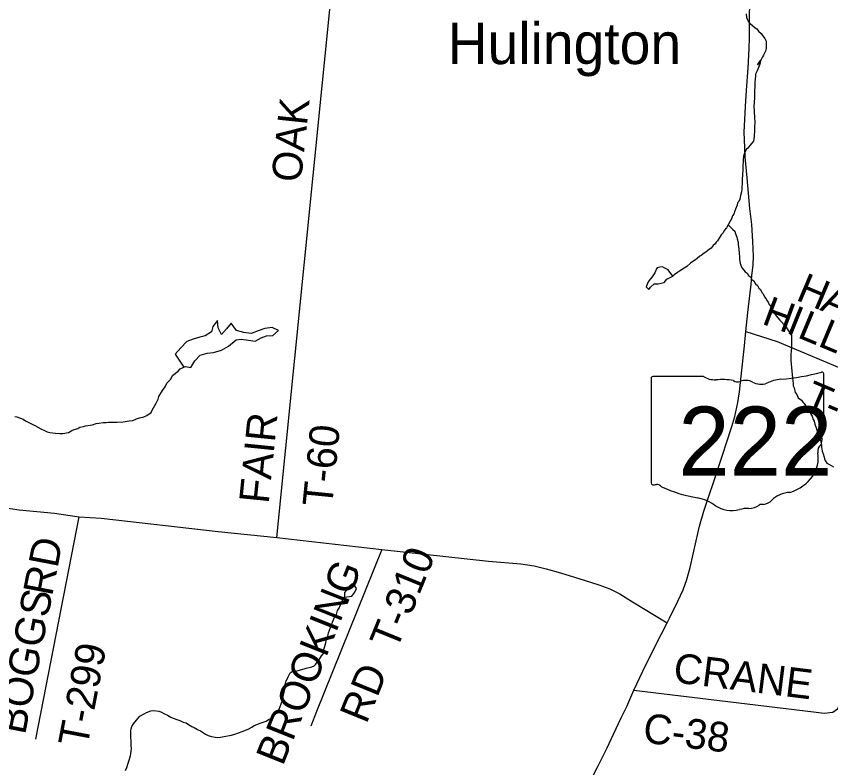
# Model space of a CAD drawing. Extents: x 1310247 to 1664935, y 235267 to 584339.
# Drawn here: x 1489245 to 1497464, y 356246 to 363833 of the extents above; entities that cross this region are included whole.
import ezdxf

# ---------------------------------------------------------------- set-up
doc = ezdxf.new("R2010")
doc.units = 0
for name, color, linetype in [('GM_X_County_Road', 7, 'Continuous'), ('GM_X_County_Road_Text', 7, 'Continuous'), ('GM_X_Minor_Lake', 7, 'Continuous'), ('GM_X_Minor_River', 7, 'Continuous'), ('GM_X_State_Location', 7, 'Continuous'), ('GM_X_State_Route', 7, 'Continuous'), ('GM_X_State_Shield', 7, 'Continuous'), ('GM_X_Township_Road', 7, 'Continuous'), ('GM_X_Township_Road_Text', 7, 'Continuous'), ('GM_X_Unincorporated_Text', 7, 'Continuous')]:
    doc.layers.add(name, color=color, linetype=linetype)

msp = doc.modelspace()

# ---------------------------------------------------------------- linework, layer by layer
at = {"layer": 'GM_X_County_Road'}
for points in [[(1489139.7, 358869.7), (1489274.8, 358850), (1489632, 358814.4), (1489880, 358780), (1490102.3, 358766), (1491283.8, 358631.9), (1491873.2, 358571.3), (1492933.6, 358447.7), (1494009.8, 358331.9), (1494336.1, 358305.6), (1494470.3, 358284.5), (1494594, 358253), (1494738.7, 358213.5), (1494975.6, 358139.8), (1495125.5, 358092.4), (1495236.1, 358053), (1495336.1, 358000.3), (1495465, 357921.4), (1495813.1, 357708.4)], [(1495477.8, 357030.2), (1497289.5, 356809.8), (1497397.1, 356796.2), (1497486.2, 356805.6), (1497532.5, 356840.6), (1497578.8, 356932.3), (1497871.2, 357455.3), (1498574.3, 357367.9), (1498701.7, 357351.3)]]:
    msp.add_lwpolyline(points, dxfattribs=at)
at = {"layer": 'GM_X_Minor_Lake'}
for points in [[(1495741.1, 361299.3), (1495712.9, 361291.8), (1495706.7, 361283.8), (1495688, 361242), (1495663.3, 361202.3), (1495642.8, 361178.6), (1495620.3, 361150.9), (1495603.4, 361103), (1495629, 361074.4), (1495645.4, 361098.2), (1495682.1, 361131.7), (1495724.2, 361131), (1495784.5, 361144), (1495809.2, 361179.7), (1495870.9, 361209.1)], [(1495870.9, 361209.1), (1495823.5, 361271.7), (1495789, 361290.4), (1495765.2, 361304.9), (1495741.1, 361299.3)], [(1490936.7, 360289.9), (1490953.6, 360295.7), (1491005.6, 360286.8), (1491046.8, 360354.3), (1491101.9, 360411.5), (1491172.4, 360430.4), (1491236.7, 360439.3), (1491317.3, 360461.9), (1491388.1, 360500.8), (1491463.3, 360565.7), (1491513.6, 360572.9), (1491589.5, 360561.5), (1491655.6, 360554.3), (1491718.2, 360585.3), (1491768.7, 360606.5), (1491834.9, 360611.4), (1491891.9, 360660.5), (1491826.2, 360689.8), (1491751.9, 360681.1), (1491685.4, 360656.2), (1491614.8, 360629.3), (1491542.8, 360640.6), (1491469, 360662), (1491412.1, 360735.3), (1491367, 360675.8), (1491317.9, 360618.5), (1491283.1, 360687.4), (1491276.3, 360759.7), (1491229.2, 360700.3), (1491214.2, 360646.4), (1491151.4, 360607.4), (1491099.1, 360594.2), (1491030.5, 360571.4), (1490966, 360548.4), (1490906.8, 360485.2), (1490847.5, 360420)], [(1490847.5, 360420), (1490936.7, 360289.9)]]:
    msp.add_lwpolyline(points, dxfattribs=at)
at = {"layer": 'GM_X_Minor_River'}
for points in [[(1496610.4, 363858.5), (1496613.7, 363820.2), (1496623.3, 363796), (1496635.1, 363777.7), (1496652.8, 363759.3), (1496702.3, 363716.2), (1496718.2, 363705.9), (1496735.8, 363681.5), (1496761.6, 363658.9), (1496775.3, 363638.6), (1496798.9, 363610), (1496812.4, 363581.7), (1496814.1, 363563.6), (1496813.1, 363507.3), (1496804.6, 363481.3), (1496785.7, 363439.5), (1496775.4, 363423.5), (1496762.8, 363397.6), (1496746.3, 363369.8), (1496725.7, 363342), (1496754.6, 363385.7)], [(1496754.6, 363385.7), (1496749.9, 363349.6), (1496722.6, 363281.8), (1496703.9, 363249.9), (1496703.6, 363233.8), (1496700.8, 363191.7), (1496698.5, 363175.6), (1496695.9, 363029), (1496693.5, 363006.9), (1496690.8, 362970.8), (1496689.9, 362918.5), (1496691.2, 362882.3), (1496692.8, 362860.2), (1496694.1, 362818), (1496695.8, 362803.9), (1496697.2, 362769.7), (1496696.1, 362709.4), (1496693.8, 362689.4), (1496693.4, 362667.3), (1496690.8, 362637.2), (1496690.5, 362621.1), (1496688, 362593), (1496683.6, 362573), (1496669.2, 362551.1), (1496648.6, 362527.3), (1496628.1, 362501.6), (1496613.8, 362489.8), (1496597.2, 362459.9), (1496582.4, 362422), (1496579.7, 362381.8), (1496578.4, 362309.5), (1496575.6, 362267.3), (1496573.3, 362253.3), (1496572.8, 362223.2), (1496570.3, 362199.1), (1496569.4, 362150.9), (1496566.6, 362102.7), (1496566.3, 362088.6), (1496563.8, 362060.5), (1496553.1, 362024.5), (1496548.4, 361986.4), (1496537.9, 361964.5), (1496523.6, 361948.7), (1496519.2, 361926.6), (1496504.4, 361886.7), (1496496, 361868.8), (1496487.4, 361834.7), (1496473, 361816.9), (1496464.4, 361788.9), (1496449.9, 361763), (1496429.1, 361727.2), (1496412.5, 361697.3), (1496389.9, 361671.6), (1496379.4, 361645.7), (1496359, 361627.9), (1496348.6, 361610), (1496321.7, 361564.2), (1496307.4, 361552.4), (1496297, 361536.5), (1496276.6, 361518.8), (1496256.1, 361493), (1496241.8, 361481.2), (1496205, 361449.7), (1496186.8, 361440), (1496156.2, 361416.4), (1496142, 361410.6), (1496117.5, 361388.9), (1496101.2, 361375.1), (1496062.5, 361349.6), (1496048.3, 361341.8), (1496011.5, 361306.3), (1495985.1, 361290.7), (1495938.3, 361259.3), (1495918, 361247.6), (1495885.4, 361224.1), (1495870.9, 361209.1)], [(1496429.1, 361727.2), (1496477.2, 361678.7), (1496497, 361662.3), (1496500.7, 361648.2), (1496516, 361603.7), (1496519.7, 361585.5), (1496529.2, 361553.2), (1496530.7, 361525.1), (1496532.3, 361506.9), (1496535.9, 361478.7), (1496539.2, 361442.5), (1496542.5, 361402.3), (1496544.1, 361378.1), (1496549.4, 361339.8), (1496557.1, 361319.6), (1496562.8, 361301.4), (1496574.6, 361287.1), (1496600.1, 361252.5), (1496620, 361240.1), (1496635.6, 361215.8), (1496653.4, 361201.4), (1496669, 361175), (1496688.9, 361160.6), (1496704.4, 361130.2), (1496724.2, 361115.8), (1496737.8, 361087.4), (1496755.6, 361073), (1496769.2, 361044.6), (1496783, 361030.3), (1496794.5, 361000), (1496810.3, 360983.6), (1496821.9, 360959.3), (1496833.7, 360945), (1496843.4, 360922.8), (1496863, 360898.3), (1496864.7, 360882.2), (1496884.2, 360849.7), (1496896, 360833.4), (1496917.6, 360804.9), (1496929.4, 360788.7), (1496951, 360764.2), (1496962.8, 360749.9), (1496996.4, 360715.1), (1497014.1, 360692.8), (1497025.8, 360676.5), (1497059.1, 360627.7), (1497068.8, 360609.4), (1497069.9, 360559.1), (1497067.4, 360531), (1497068.5, 360482.8), (1497066.1, 360458.7), (1497063.2, 360410.5), (1497060.8, 360390.5), (1497062.1, 360350.2), (1497065.7, 360328.1), (1497066.9, 360279.8), (1497070.5, 360257.7), (1497073.6, 360209.4), (1497077.3, 360187.2), (1497080.6, 360147), (1497084.3, 360130.8), (1497085.7, 360100.6), (1497095.5, 360082.4), (1497104.7, 360036), (1497122.4, 360013.6), (1497135.8, 359981.2), (1497167.6, 359956.5), (1497183.3, 359938.2), (1497197.1, 359923.9), (1497210.8, 359901.5), (1497230.7, 359889.1), (1497240.3, 359866.9), (1497254.1, 359850.5), (1497263.5, 359816.2), (1497277.2, 359793.9), (1497286.6, 359761.6), (1497296.4, 359743.3), (1497303.8, 359713), (1497317.3, 359676.6), (1497325, 359658.4), (1497332.3, 359618.1), (1497346, 359597.8), (1497353.5, 359567.5), (1497361.2, 359553.3), (1497364.9, 359533.1), (1497370.5, 359506.9), (1497372, 359482.7), (1497377.3, 359442.5), (1497386.9, 359414.1), (1497398.3, 359379.8), (1497402.1, 359365.7), (1497407.8, 359347.5), (1497423.4, 359321.1), (1497445.3, 359310.6)], [(1489229.4, 359792.8), (1489249.4, 359788.5), (1489315.3, 359765.2), (1489339.1, 359746.8), (1489440.7, 359696.8), (1489494.4, 359667.7), (1489522.3, 359655.2), (1489556.2, 359638.5), (1489584.2, 359632), (1489642.4, 359625), (1489684.5, 359620.2), (1489716.7, 359621.7), (1489771.1, 359630.8), (1489805.6, 359650.3), (1489827.9, 359659.9), (1489866.3, 359671.3), (1489886.6, 359683), (1489924.9, 359690.4), (1489945.2, 359698.1), (1489967.3, 359701.7), (1490013.7, 359709), (1490052.1, 359722.4), (1490078.3, 359726), (1490122.6, 359731.2), (1490150.8, 359732.7), (1490174.9, 359734.3), (1490227.2, 359735.4), (1490261.4, 359734.8), (1490323.8, 359739.8), (1490384.2, 359746.8), (1490422.5, 359752.2), (1490459, 359769.6), (1490487.2, 359777.2), (1490533.7, 359788.4), (1490562.1, 359802), (1490604.8, 359833.4), (1490615.3, 359855.3), (1490656.7, 359925), (1490675.6, 359966.8), (1490684.1, 359994.8), (1490721.4, 360054.5), (1490746.2, 360092.2), (1490765, 360130.1), (1490803.8, 360167.6), (1490820.6, 360205.5), (1490877.6, 360248.7), (1490900.2, 360274.5), (1490936.7, 360289.9)], [(1497445.3, 359310.6), (1497493, 359283.7)], [(1492556.8, 357966.9), (1492631.5, 357977.8), (1492660.2, 358017.4), (1492676.9, 358055.3), (1492655.5, 358093.8), (1492639.7, 358104.1), (1492609.2, 358078.6)], [(1492609.2, 358078.6), (1492590.8, 358056.8), (1492574.4, 358035), (1492558, 358015.2), (1492556.8, 357966.9)], [(1492475.3, 357793.5), (1492488.1, 357833.5), (1492502.6, 357857.3), (1492513.1, 357883.3), (1492529.7, 357913.1), (1492542.3, 357943.1), (1492556.8, 357966.9)], [(1490348.4, 356216.6), (1490361, 356246.5), (1490375.9, 356290.5), (1490382.3, 356312.5), (1490397.3, 356364.5), (1490404.3, 356412.6), (1490406.7, 356438.6), (1490405.2, 356466.8), (1490405.9, 356501), (1490404.2, 356521.1), (1490402.7, 356547.2), (1490401.1, 356569.4), (1490401.5, 356591.5), (1490399.9, 356617.6), (1490404.3, 356639.6), (1490410.8, 356661.6), (1490427.4, 356689.5), (1490458.2, 356727.1), (1490491, 356764.7), (1490535.7, 356790.1), (1490560.1, 356803.7), (1490602.6, 356821.1), (1490634.8, 356824.5), (1490682.9, 356815.7), (1490702.9, 356811.3), (1490740.7, 356788.6), (1490772.6, 356776), (1490804.4, 356757.3), (1490828.3, 356746.8), (1490876.3, 356730), (1490896.2, 356721.6), (1490930.1, 356706.9), (1490960.1, 356698.4), (1490983.9, 356681.9), (1491015.8, 356663.2), (1491041.7, 356652.8), (1491075.5, 356630.1), (1491103.4, 356619.5), (1491135.2, 356598.9), (1491155, 356584.5), (1491180.9, 356572), (1491216.9, 356561.3), (1491253, 356554.6), (1491279.1, 356552.2), (1491307.2, 356553.7), (1491359.6, 356562.8), (1491395.9, 356570.3), (1491416.2, 356576), (1491450.5, 356585.4), (1491488.9, 356596.8), (1491523.3, 356610.3), (1491567.9, 356629.6), (1491592.2, 356639.2), (1491622.6, 356654.8), (1491647, 356670.4), (1491673.3, 356682), (1491705.7, 356695.5), (1491728, 356703.2), (1491766.4, 356716.6), (1491790.8, 356732.2), (1491825.3, 356747.7), (1491849.9, 356775.4), (1491884.8, 356815), (1491899.2, 356836.9), (1491918.3, 356890.8), (1491931, 356928.8), (1491935.5, 356950.8), (1491948.6, 357008.8), (1491957.4, 357050.9), (1491960, 357083), (1491964.5, 357113), (1491987.6, 357164.9), (1492008.4, 357204.7), (1492030.7, 357218.4), (1492063, 357221.9), (1492091.2, 357227.4), (1492149.8, 357242.5), (1492170, 357250.2), (1492228.6, 357265.2), (1492250.8, 357272.9), (1492269.3, 357292.7), (1492281.7, 357312.5), (1492304.3, 357340.3), (1492327, 357376.1), (1492345.6, 357399.9), (1492350.3, 357440), (1492356.7, 357460), (1492361.1, 357484), (1492367.6, 357508), (1492372.1, 357532), (1492384.7, 357562), (1492393.2, 357587.9), (1492395.6, 357608), (1492414.6, 357659.9), (1492437.7, 357713.8), (1492456.7, 357765.7), (1492475.3, 357793.5)]]:
    msp.add_lwpolyline(points, dxfattribs=at)
at = {"layer": 'GM_X_State_Route'}
for points in [[(1496660.2, 361120.8), (1496669.2, 361214.5), (1496680.3, 361318.8), (1496685, 361410.1), (1496679.5, 361558.5), (1496667.3, 361730.4), (1496648.6, 361893.4), (1496619.8, 362202.6), (1496602.1, 362414.9), (1496597.4, 362508), (1496590.9, 362663.5), (1496596.9, 362790.6), (1496604.1, 362923.8), (1496613.5, 363087.9), (1496629.8, 363309.8), (1496641.4, 363507.5), (1496643.1, 363614.3), (1496644, 363842.5), (1496648.6, 363945.9), (1496658.9, 364037.1), (1496685.4, 364184.3), (1496692.3, 364212.2)], [(1495836.4, 357755.8), (1495920.2, 357926.3), (1495973.9, 358042.1), (1496011.8, 358145.4), (1496045.4, 358267.6), (1496107.3, 358536.1), (1496140.4, 358684.2), (1496183.5, 358836.7), (1496234.3, 358989.2), (1496283, 359135.1), (1496374.2, 359412.6), (1496413.7, 359524.8), (1496465.8, 359691.1), (1496496.4, 359790.7), (1496526.7, 359933.2), (1496544.8, 360039.7), (1496559.2, 360199.2), (1496594.3, 360506.7), (1496606.3, 360650.8), (1496628.2, 360841.1), (1496651.4, 361040.4), (1496658, 361098.1), (1496660.2, 361120.8)], [(1495415.2, 356886.8), (1495477.8, 357030.2), (1495566.8, 357222.2), (1495689.6, 357466.9), (1495757.6, 357596.1), (1495813.1, 357708.4), (1495836.4, 357755.8)], [(1494233.8, 354448.3), (1494343.2, 354682.7), (1494477.5, 354982.4), (1494603.1, 355282.6), (1494669.8, 355448.7), (1494710.2, 355536.7), (1494747.1, 355620.5), (1494805.8, 355733.7), (1494874.9, 355843.3), (1494933.8, 355934.1), (1494989.1, 356022.8), (1495040.9, 356113), (1495114.8, 356259.2), (1495208.4, 356446.5), (1495270.9, 356585.6), (1495349.7, 356749.5), (1495408.6, 356871.6), (1495415.2, 356886.8)]]:
    msp.add_lwpolyline(points, dxfattribs=at)
at = {"layer": 'GM_X_State_Shield'}
for p, q in [((1495653.1, 360177.9), (1495653.1, 359121.3)), ((1496179.8, 360196.1), (1495670.2, 360196.1)), ((1497393.3, 359669.5), (1497393.3, 360222.3)), ((1497393.1, 359669.7), (1497393.3, 359669.5))]:
    msp.add_line(p, q, dxfattribs=at)
for centre, major_axis, start_param, end_param in [((1496773.4, 361636.7), (1845.5, 0), 4.814394, 5.042369), ((1497374, 360224.6), (19.4, 0), 6.141152, 7.989035), ((1495673, 360180.2), (20.2, 0), 1.712693, 3.28349), ((1496301.2, 360318.8), (195.5, 0), 4.042523, 4.731795), ((1496366, 359602.9), (702, 0), 1.404758, 1.657858), ((1496525.4, 360185.6), (56.4, 0), 3.836095, 5.185415), ((1496608.2, 360063.5), (117.3, 0), 0.950623, 2.079405), ((1497008.8, 359873.4), (371.3, 0), 1.699011, 2.107814), ((1496759.6, 360231), (141.1, 0), 4.081561, 5.145723), ((1497388.8, 359629), (30, 0), 1.883978, 3.671073), ((1497372.6, 359667.4), (20.7, 0), 5.05454, 6.418171), ((1497198, 359559.1), (180, 0), 5.934695, 6.695948), ((1497462.7, 359438.2), (130.9, 0), 2.387724, 3.262537), ((1496876.8, 359367.9), (461.6, 0), 5.101752, 6.440018), ((1495673.2, 359119), (20.3, 0), 3.00124, 4.508301), ((1495676.3, 359227.1), (155.2, 0), 4.665946, 4.897461), ((1495708, 359060.3), (56, 0), 0.519207, 1.627899), ((1496414.6, 360009.7), (1332.7, 0), 4.195997, 4.488961), ((1497071.4, 358824.6), (252.8, 0), 1.647645, 2.488434), ((1496017.3, 358646.6), (417, 0), 0.823519, 1.323587), ((1496751.1, 359018.9), (149.1, 0), 4.937069, 5.64225), ((1496468.3, 359055.1), (264.6, 0), 4.026481, 4.996735), ((1496621.1, 358689.8), (217.4, 0), 1.495662, 1.94098), ((1496640.5, 358976), (141, 0), 4.691044, 5.507374), ((1496768, 358873.6), (39.7, 0), 1.147584, 2.315152)]:
    msp.add_ellipse(centre, major_axis=major_axis, ratio=0.8, start_param=start_param, end_param=end_param, dxfattribs=at)
at = {"layer": 'GM_X_Township_Road'}
for points in [[(1491873.2, 358571.3), (1492421.9, 364039.5), (1492443.9, 364245.9), (1492457.6, 364360.1), (1492464.5, 364437.2), (1492460.4, 364481.2), (1492434.3, 364558.3), (1492404, 364618.9), (1492402.6, 364664.3), (1492432.9, 364902.4), (1492476.9, 365301.5), (1492511.3, 365596), (1492516.8, 365689.6), (1492519.6, 365824.5), (1492511.3, 366103.8), (1492511.3, 366277.3), (1492512.7, 366401.1)], [(1496606.3, 360650.8), (1496922.8, 360549.5), (1497852.1, 360160.5), (1498406.6, 359951.2), (1498447, 359935.8)], [(1489443, 356533.5), (1489880, 358780)], [(1492933.6, 358447.7), (1492275.9, 356814.4)], [(1492275.9, 356814.4), (1492274.8, 356811.9), (1492219.1, 356664.7)]]:
    msp.add_lwpolyline(points, dxfattribs=at)

# ---------------------------------------------------------------- texts
at = {"layer": 'GM_X_County_Road_Text'}
for s, rotation, p in [('CRANE', 352.8747, (1495866, 357110)), ('C-38', 353.08866, (1495559.9, 356501.7))]:
    msp.add_text(s, height=300, rotation=rotation, dxfattribs=at).set_placement(p)
at = {"layer": 'GM_X_State_Location'}
for s in ['s', 'r']:
    msp.add_text(s, height=1, dxfattribs=at).set_placement((1496503.6, 359579.4))
msp.add_text('222', height=1, rotation=0.00001, dxfattribs=at).set_placement((1496150.6, 359506.6))
at = {"layer": 'GM_X_State_Shield'}
msp.add_text('222', height=696.1, dxfattribs=at).set_placement((1495927.2, 359195.8))
at = {"layer": 'GM_X_Township_Road_Text'}
for s, rotation, p in [('OAK', 83.99087, (1492117.2, 362148.6)), ('H', 337.09964, (1497102.2, 360972.6)), ('A', 337.09983, (1497345.4, 360869.9)), ('H', 339.78333, (1496758.1, 360730.8)), ('I', 338.06524, (1497003.7, 360640.4)), ('L', 337.39398, (1497117.1, 360594.7)), ('L', 337.28256, (1497324.1, 360508.5)), ('T', 336.94828, (1497174.2, 359884)), ('-', 337.12765, (1497381.6, 359795.8)), ('FAIR', 84.25906, (1491791.5, 358905.3)), ('T-60', 84.32368, (1492431.5, 358872.8)), ('RD', 79.07753, (1489606.4, 357969.9)), ('T-310', 67.83385, (1493082, 357421)), ('BROOKING', 68.27153, (1491934.7, 356255)), ('BOGGS', 78.96862, (1489333.5, 356570.9)), ('T-299', 79.24246, (1489961, 356442.3)), ('RD', 67.83419, (1492778.2, 356679.3))]:
    msp.add_text(s, height=300, rotation=rotation, dxfattribs=at).set_placement(p)
at = {"layer": 'GM_X_Unincorporated_Text'}
msp.add_text('Hulington', height=417, rotation=0.00001, dxfattribs=at).set_placement((1493598.6, 363350.5))

doc.saveas('drawing.dxf')
